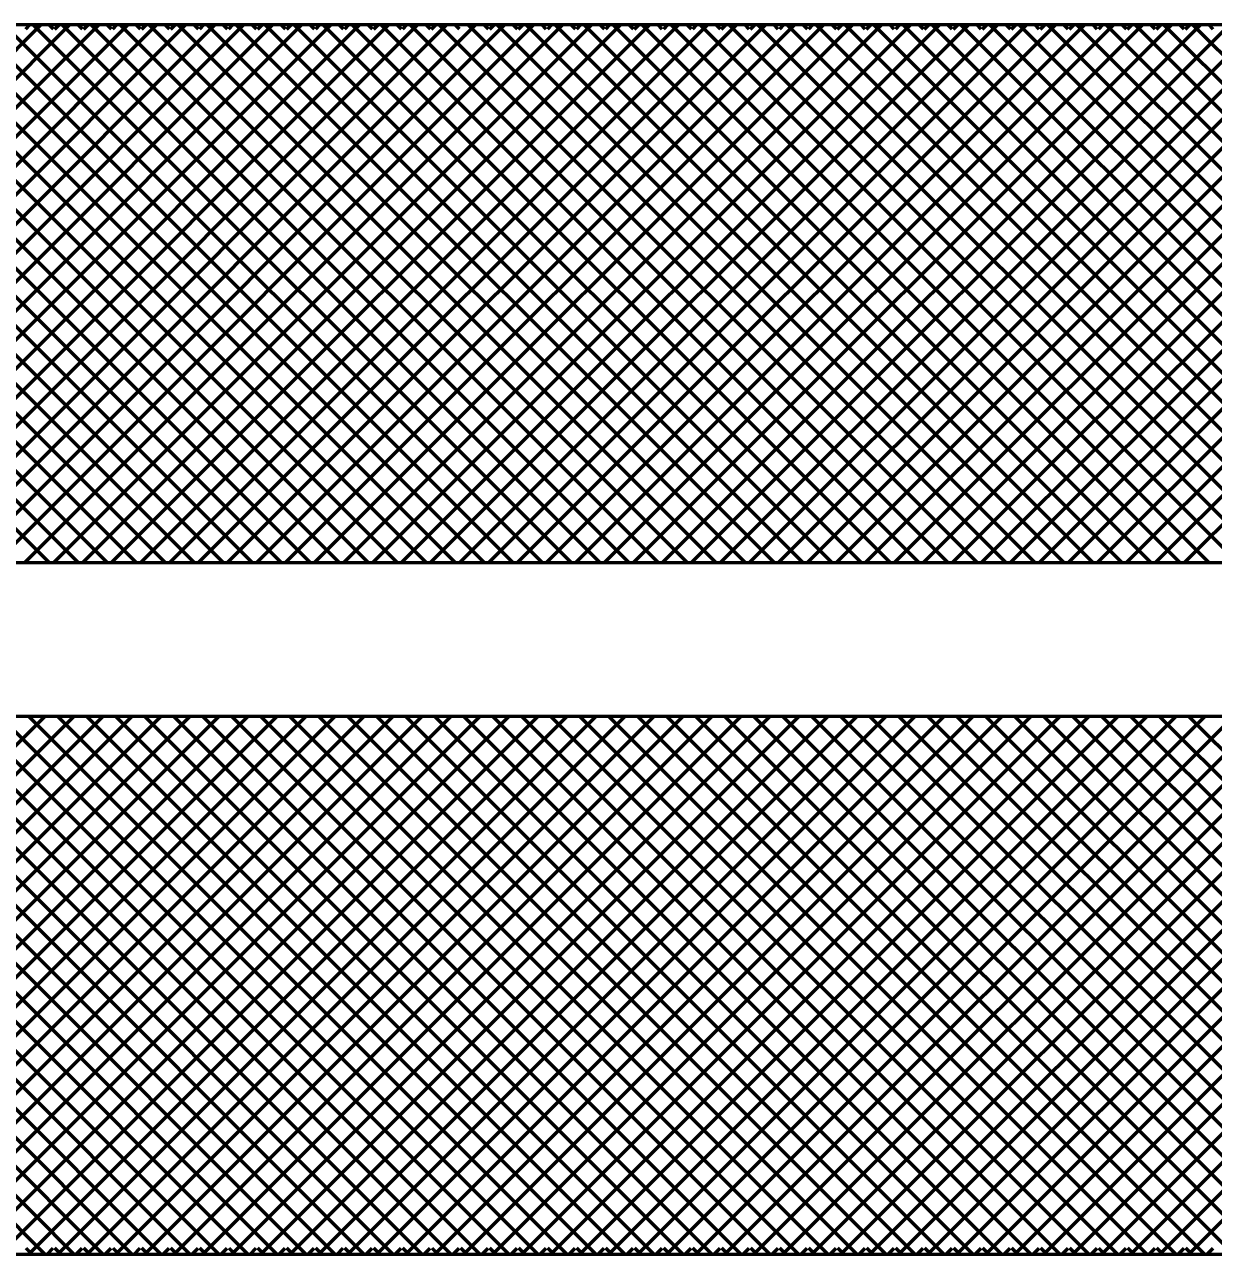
# Model space of a CAD drawing. Extents: x -32 to 824, y -6 to 538.
# Drawn here: x 218.45 to 225.41, y 427.91 to 435.11 of the extents above; entities that cross this region are included whole.
import ezdxf

# ---------------------------------------------------------------- set-up
doc = ezdxf.new("R2010")
doc.units = 0
doc.header["$LTSCALE"] = 1.1
doc.layers.add('1', color=7, linetype='Continuous', lineweight=53)

msp = doc.modelspace()

# ---------------------------------------------------------------- linework, layer by layer
at = {"layer": '1'}
for p, q in [((215.397, 431.963), (218.547, 435.113)), ((218.594, 431.963), (215.444, 435.113)), ((215.566, 431.963), (218.716, 435.113)), ((218.764, 431.963), (215.614, 435.113)), ((215.736, 431.963), (218.886, 435.113)), ((218.933, 431.963), (215.783, 435.113)), ((215.906, 431.963), (219.056, 435.113)), ((219.103, 431.963), (215.953, 435.113)), ((216.075, 431.963), (219.225, 435.113)), ((219.273, 431.963), (216.123, 435.113)), ((216.245, 431.963), (219.395, 435.113)), ((219.443, 431.963), (216.293, 435.113)), ((216.415, 431.963), (219.565, 435.113)), ((219.612, 431.963), (216.462, 435.113)), ((216.584, 431.963), (219.734, 435.113)), ((219.782, 431.963), (216.632, 435.113)), ((216.754, 431.963), (219.904, 435.113)), ((219.952, 431.963), (216.802, 435.113)), ((216.924, 431.963), (220.074, 435.113)), ((220.121, 431.963), (216.971, 435.113)), ((217.094, 431.963), (220.244, 435.113)), ((220.291, 431.963), (217.141, 435.113)), ((217.263, 431.963), (220.413, 435.113)), ((220.461, 431.963), (217.311, 435.113)), ((217.433, 431.963), (220.583, 435.113)), ((220.631, 431.963), (217.481, 435.113)), ((217.603, 431.963), (220.753, 435.113)), ((220.8, 431.963), (217.65, 435.113)), ((217.772, 431.963), (220.922, 435.113)), ((220.97, 431.963), (217.82, 435.113)), ((217.942, 431.963), (221.092, 435.113)), ((221.14, 431.963), (217.99, 435.113)), ((218.112, 431.963), (221.262, 435.113)), ((221.309, 431.963), (218.159, 435.113)), ((218.282, 431.963), (221.431, 435.113)), ((221.479, 431.963), (218.329, 435.113)), ((218.451, 431.963), (221.601, 435.113)), ((218.457, 435.087), (218.484, 435.113)), ((221.649, 431.963), (218.499, 435.113)), ((218.619, 435.087), (218.593, 435.113)), ((218.621, 431.963), (221.771, 435.113)), ((218.627, 435.087), (218.654, 435.113)), ((221.818, 431.963), (218.668, 435.113)), ((218.789, 435.087), (218.762, 435.113)), ((218.791, 431.963), (221.941, 435.113)), ((218.797, 435.087), (218.824, 435.113)), ((221.988, 431.963), (218.838, 435.113)), ((218.959, 435.087), (218.932, 435.113)), ((218.96, 431.963), (222.11, 435.113)), ((218.966, 435.087), (218.993, 435.113)), ((222.158, 431.963), (219.008, 435.113)), ((219.129, 435.087), (219.102, 435.113)), ((219.13, 431.963), (222.28, 435.113)), ((219.136, 435.087), (219.163, 435.113)), ((222.328, 431.963), (219.178, 435.113)), ((219.298, 435.087), (219.272, 435.113)), ((219.3, 431.963), (222.45, 435.113)), ((219.306, 435.087), (219.333, 435.113)), ((222.497, 431.963), (219.347, 435.113)), ((219.468, 435.087), (219.441, 435.113)), ((219.469, 431.963), (222.619, 435.113)), ((219.476, 435.087), (219.502, 435.113)), ((222.667, 431.963), (219.517, 435.113)), ((219.638, 435.087), (219.611, 435.113)), ((219.639, 431.963), (222.789, 435.113)), ((219.645, 435.087), (219.672, 435.113)), ((222.837, 431.963), (219.687, 435.113)), ((219.807, 435.087), (219.781, 435.113)), ((219.809, 431.963), (222.959, 435.113)), ((219.815, 435.087), (219.842, 435.113)), ((223.006, 431.963), (219.856, 435.113)), ((219.977, 435.087), (219.95, 435.113)), ((219.978, 431.963), (223.129, 435.113)), ((219.985, 435.087), (220.012, 435.113)), ((223.176, 431.963), (220.026, 435.113)), ((220.147, 435.087), (220.12, 435.113)), ((220.148, 431.963), (223.298, 435.113)), ((220.155, 435.087), (220.181, 435.113)), ((223.346, 431.963), (220.196, 435.113)), ((220.317, 435.087), (220.29, 435.113)), ((220.318, 431.963), (223.468, 435.113)), ((220.324, 435.087), (220.351, 435.113)), ((223.516, 431.963), (220.365, 435.113)), ((220.486, 435.087), (220.459, 435.113)), ((220.488, 431.963), (223.638, 435.113)), ((220.494, 435.087), (220.521, 435.113)), ((223.685, 431.963), (220.535, 435.113)), ((220.656, 435.087), (220.629, 435.113)), ((220.657, 431.963), (223.807, 435.113)), ((220.664, 435.087), (220.69, 435.113)), ((223.855, 431.963), (220.705, 435.113)), ((220.826, 435.087), (220.799, 435.113)), ((220.827, 431.963), (223.977, 435.113)), ((220.833, 435.087), (220.86, 435.113)), ((224.025, 431.963), (220.875, 435.113)), ((220.995, 435.087), (220.969, 435.113)), ((220.997, 431.963), (224.147, 435.113)), ((224.194, 431.963), (221.044, 435.113)), ((221.165, 435.087), (221.138, 435.113)), ((221.167, 431.963), (224.317, 435.113)), ((221.173, 435.087), (221.2, 435.113)), ((224.364, 431.963), (221.214, 435.113)), ((221.335, 435.087), (221.308, 435.113)), ((221.336, 431.963), (224.486, 435.113)), ((221.342, 435.087), (221.369, 435.113)), ((224.534, 431.963), (221.384, 435.113)), ((221.504, 435.087), (221.478, 435.113)), ((221.506, 431.963), (224.656, 435.113)), ((221.512, 435.087), (221.539, 435.113)), ((224.703, 431.963), (221.553, 435.113)), ((221.674, 435.087), (221.647, 435.113)), ((221.676, 431.963), (224.826, 435.113)), ((221.682, 435.087), (221.709, 435.113)), ((224.873, 431.963), (221.723, 435.113)), ((221.844, 435.087), (221.817, 435.113)), ((221.845, 431.963), (224.995, 435.113)), ((221.852, 435.087), (221.878, 435.113)), ((225.043, 431.963), (221.893, 435.113)), ((222.014, 435.087), (221.987, 435.113)), ((222.015, 431.963), (225.165, 435.113)), ((222.021, 435.087), (222.048, 435.113)), ((225.213, 431.963), (222.063, 435.113)), ((222.183, 435.087), (222.156, 435.113)), ((222.185, 431.963), (225.335, 435.113)), ((222.191, 435.087), (222.218, 435.113)), ((225.382, 431.963), (222.232, 435.113)), ((222.353, 435.087), (222.326, 435.113)), ((222.354, 431.963), (225.504, 435.113)), ((222.361, 435.087), (222.387, 435.113)), ((225.552, 431.963), (222.402, 435.113)), ((222.523, 435.087), (222.496, 435.113)), ((222.524, 431.963), (225.674, 435.113)), ((222.53, 435.087), (222.557, 435.113)), ((225.722, 431.963), (222.572, 435.113)), ((222.692, 435.087), (222.666, 435.113)), ((222.694, 431.963), (225.844, 435.113)), ((222.7, 435.087), (222.727, 435.113)), ((225.891, 431.963), (222.741, 435.113)), ((222.862, 435.087), (222.835, 435.113)), ((222.864, 431.963), (226.014, 435.113)), ((222.87, 435.087), (222.897, 435.113)), ((226.061, 431.963), (222.911, 435.113)), ((223.032, 435.087), (223.005, 435.113)), ((223.033, 431.963), (226.183, 435.113)), ((223.04, 435.087), (223.066, 435.113)), ((226.231, 431.963), (223.081, 435.113)), ((223.202, 435.087), (223.175, 435.113)), ((223.203, 431.963), (226.353, 435.113)), ((223.209, 435.087), (223.236, 435.113)), ((226.401, 431.963), (223.251, 435.113)), ((223.371, 435.087), (223.344, 435.113)), ((223.373, 431.963), (226.523, 435.113)), ((223.379, 435.087), (223.406, 435.113)), ((226.57, 431.963), (223.42, 435.113)), ((223.541, 435.087), (223.514, 435.113)), ((223.542, 431.963), (226.692, 435.113)), ((223.549, 435.087), (223.575, 435.113)), ((226.74, 431.963), (223.59, 435.113)), ((223.711, 435.087), (223.684, 435.113)), ((223.712, 431.963), (226.862, 435.113)), ((223.718, 435.087), (223.745, 435.113)), ((226.91, 431.963), (223.76, 435.113)), ((223.88, 435.087), (223.853, 435.113)), ((223.882, 431.963), (227.032, 435.113)), ((223.888, 435.087), (223.915, 435.113)), ((227.079, 431.963), (223.929, 435.113)), ((224.05, 435.087), (224.023, 435.113)), ((224.052, 431.963), (227.202, 435.113)), ((224.058, 435.087), (224.085, 435.113)), ((227.249, 431.963), (224.099, 435.113)), ((224.22, 435.087), (224.193, 435.113)), ((224.221, 431.963), (227.371, 435.113)), ((224.227, 435.087), (224.254, 435.113)), ((227.419, 431.963), (224.269, 435.113)), ((224.389, 435.087), (224.363, 435.113)), ((224.391, 431.963), (227.541, 435.113)), ((224.397, 435.087), (224.424, 435.113)), ((227.588, 431.963), (224.438, 435.113)), ((224.559, 435.087), (224.532, 435.113)), ((224.561, 431.963), (227.711, 435.113)), ((224.567, 435.087), (224.594, 435.113)), ((227.758, 431.963), (224.608, 435.113)), ((224.729, 435.087), (224.702, 435.113)), ((224.73, 431.963), (227.88, 435.113)), ((224.737, 435.087), (224.763, 435.113)), ((227.928, 431.963), (224.778, 435.113)), ((224.899, 435.087), (224.872, 435.113)), ((224.9, 431.963), (228.05, 435.113)), ((224.906, 435.087), (224.933, 435.113)), ((228.098, 431.963), (224.948, 435.113)), ((225.068, 435.087), (225.041, 435.113)), ((225.07, 431.963), (228.22, 435.113)), ((225.076, 435.087), (225.103, 435.113)), ((228.267, 431.963), (225.117, 435.113)), ((225.238, 435.087), (225.211, 435.113)), ((225.239, 431.963), (228.389, 435.113)), ((225.246, 435.087), (225.272, 435.113)), ((228.437, 431.963), (225.287, 435.113)), ((225.408, 435.087), (225.381, 435.113)), ((215.419, 427.913), (218.569, 431.063)), ((218.571, 427.913), (215.421, 431.063)), ((215.589, 427.913), (218.739, 431.063)), ((218.741, 427.913), (215.591, 431.063)), ((215.759, 427.913), (218.909, 431.063)), ((218.911, 427.913), (215.761, 431.063)), ((215.929, 427.913), (219.079, 431.063)), ((219.08, 427.913), (215.93, 431.063)), ((216.098, 427.913), (219.248, 431.063)), ((219.25, 427.913), (216.1, 431.063)), ((216.268, 427.913), (219.418, 431.063)), ((219.42, 427.913), (216.27, 431.063)), ((216.438, 427.913), (219.588, 431.063)), ((219.589, 427.913), (216.439, 431.063)), ((216.607, 427.913), (219.757, 431.063)), ((219.759, 427.913), (216.609, 431.063)), ((216.777, 427.913), (219.927, 431.063)), ((219.929, 427.913), (216.779, 431.063)), ((216.947, 427.913), (220.097, 431.063)), ((220.099, 427.913), (216.949, 431.063)), ((217.117, 427.913), (220.267, 431.063)), ((220.268, 427.913), (217.118, 431.063)), ((217.286, 427.913), (220.436, 431.063)), ((220.438, 427.913), (217.288, 431.063)), ((217.456, 427.913), (220.606, 431.063)), ((220.608, 427.913), (217.458, 431.063)), ((217.626, 427.913), (220.776, 431.063)), ((220.777, 427.913), (217.627, 431.063)), ((217.795, 427.913), (220.945, 431.063)), ((220.947, 427.913), (217.797, 431.063)), ((217.965, 427.913), (221.115, 431.063)), ((221.117, 427.913), (217.967, 431.063)), ((218.135, 427.913), (221.285, 431.063)), ((221.286, 427.913), (218.136, 431.063)), ((218.304, 427.913), (221.454, 431.063)), ((221.456, 427.913), (218.306, 431.063)), ((218.474, 427.913), (221.624, 431.063)), ((221.626, 427.913), (218.476, 431.063)), ((218.644, 427.913), (221.794, 431.063)), ((221.796, 427.913), (218.645, 431.063)), ((218.814, 427.913), (221.964, 431.063)), ((221.965, 427.913), (218.815, 431.063)), ((218.983, 427.913), (222.133, 431.063)), ((222.135, 427.913), (218.985, 431.063)), ((219.153, 427.913), (222.303, 431.063)), ((222.305, 427.913), (219.155, 431.063)), ((219.323, 427.913), (222.473, 431.063)), ((222.474, 427.913), (219.324, 431.063)), ((219.492, 427.913), (222.642, 431.063)), ((222.644, 427.913), (219.494, 431.063)), ((219.662, 427.913), (222.812, 431.063)), ((222.814, 427.913), (219.664, 431.063)), ((219.832, 427.913), (222.982, 431.063)), ((222.983, 427.913), (219.833, 431.063)), ((220.002, 427.913), (223.151, 431.063)), ((223.153, 427.913), (220.003, 431.063)), ((220.171, 427.913), (223.321, 431.063)), ((223.323, 427.913), (220.173, 431.063)), ((220.341, 427.913), (223.491, 431.063)), ((223.493, 427.913), (220.343, 431.063)), ((220.511, 427.913), (223.661, 431.063)), ((223.662, 427.913), (220.512, 431.063)), ((220.68, 427.913), (223.83, 431.063)), ((223.832, 427.913), (220.682, 431.063)), ((220.85, 427.913), (224, 431.063)), ((224.002, 427.913), (220.852, 431.063)), ((221.02, 427.913), (224.17, 431.063)), ((224.171, 427.913), (221.021, 431.063)), ((221.189, 427.913), (224.339, 431.063)), ((224.341, 427.913), (221.191, 431.063)), ((221.359, 427.913), (224.509, 431.063)), ((224.511, 427.913), (221.361, 431.063)), ((221.529, 427.913), (224.679, 431.063)), ((224.681, 427.913), (221.531, 431.063)), ((221.699, 427.913), (224.849, 431.063)), ((224.85, 427.913), (221.7, 431.063)), ((221.868, 427.913), (225.018, 431.063)), ((225.02, 427.913), (221.87, 431.063)), ((222.038, 427.913), (225.188, 431.063)), ((225.19, 427.913), (222.04, 431.063)), ((222.208, 427.913), (225.358, 431.063)), ((225.359, 427.913), (222.209, 431.063)), ((222.377, 427.913), (225.527, 431.063)), ((225.529, 427.913), (222.379, 431.063)), ((222.547, 427.913), (225.697, 431.063)), ((225.699, 427.913), (222.549, 431.063)), ((222.717, 427.913), (225.867, 431.063)), ((225.868, 427.913), (222.718, 431.063)), ((222.887, 427.913), (226.037, 431.063)), ((226.038, 427.913), (222.888, 431.063)), ((223.056, 427.913), (226.206, 431.063)), ((226.208, 427.913), (223.058, 431.063)), ((223.226, 427.913), (226.376, 431.063)), ((226.378, 427.913), (223.228, 431.063)), ((223.396, 427.913), (226.546, 431.063)), ((226.547, 427.913), (223.397, 431.063)), ((223.565, 427.913), (226.715, 431.063)), ((226.717, 427.913), (223.567, 431.063)), ((223.735, 427.913), (226.885, 431.063)), ((226.887, 427.913), (223.737, 431.063)), ((223.905, 427.913), (227.055, 431.063)), ((227.056, 427.913), (223.906, 431.063)), ((224.074, 427.913), (227.224, 431.063)), ((227.226, 427.913), (224.076, 431.063)), ((224.244, 427.913), (227.394, 431.063)), ((227.396, 427.913), (224.246, 431.063)), ((224.414, 427.913), (227.564, 431.063)), ((227.566, 427.913), (224.416, 431.063)), ((224.584, 427.913), (227.734, 431.063)), ((227.735, 427.913), (224.585, 431.063)), ((224.753, 427.913), (227.903, 431.063)), ((227.905, 427.913), (224.755, 431.063)), ((224.923, 427.913), (228.073, 431.063)), ((228.075, 427.913), (224.925, 431.063)), ((225.093, 427.913), (228.243, 431.063)), ((228.244, 427.913), (225.094, 431.063)), ((225.262, 427.913), (228.412, 431.063)), ((228.414, 427.913), (225.264, 431.063)), ((218.495, 427.913), (218.459, 427.95)), ((218.582, 427.913), (218.618, 427.95)), ((218.665, 427.913), (218.628, 427.95)), ((218.751, 427.913), (218.788, 427.95)), ((218.835, 427.913), (218.798, 427.95)), ((218.921, 427.913), (218.958, 427.95)), ((219.004, 427.913), (218.968, 427.95)), ((219.091, 427.913), (219.127, 427.95)), ((219.174, 427.913), (219.137, 427.95)), ((219.26, 427.913), (219.297, 427.95)), ((219.344, 427.913), (219.307, 427.95)), ((219.43, 427.913), (219.467, 427.95)), ((219.514, 427.913), (219.477, 427.95)), ((219.6, 427.913), (219.637, 427.95)), ((219.683, 427.913), (219.647, 427.95)), ((219.77, 427.913), (219.806, 427.95)), ((219.853, 427.913), (219.816, 427.95)), ((219.939, 427.913), (219.976, 427.95)), ((220.023, 427.913), (219.986, 427.95)), ((220.109, 427.913), (220.146, 427.95)), ((220.192, 427.913), (220.156, 427.95)), ((220.279, 427.913), (220.315, 427.95)), ((220.362, 427.913), (220.325, 427.95)), ((220.448, 427.913), (220.485, 427.95)), ((220.532, 427.913), (220.495, 427.95)), ((220.618, 427.913), (220.655, 427.95)), ((220.702, 427.913), (220.665, 427.95)), ((220.788, 427.913), (220.824, 427.95)), ((220.871, 427.913), (220.835, 427.95)), ((220.957, 427.913), (220.994, 427.95)), ((221.041, 427.913), (221.004, 427.95)), ((221.127, 427.913), (221.164, 427.95)), ((221.211, 427.913), (221.174, 427.95)), ((221.297, 427.913), (221.334, 427.95)), ((221.38, 427.913), (221.344, 427.95)), ((221.467, 427.913), (221.503, 427.95)), ((221.55, 427.913), (221.513, 427.95)), ((221.636, 427.913), (221.673, 427.95)), ((221.72, 427.913), (221.683, 427.95)), ((221.806, 427.913), (221.843, 427.95)), ((221.889, 427.913), (221.853, 427.95)), ((221.976, 427.913), (222.012, 427.95)), ((222.059, 427.913), (222.022, 427.95)), ((222.145, 427.913), (222.182, 427.95)), ((222.229, 427.913), (222.192, 427.95)), ((222.315, 427.913), (222.352, 427.95)), ((222.399, 427.913), (222.362, 427.95)), ((222.485, 427.913), (222.522, 427.95)), ((222.568, 427.913), (222.532, 427.95)), ((222.655, 427.913), (222.691, 427.95)), ((222.738, 427.913), (222.701, 427.95)), ((222.824, 427.913), (222.861, 427.95)), ((222.908, 427.913), (222.871, 427.95)), ((222.994, 427.913), (223.031, 427.95)), ((223.077, 427.913), (223.041, 427.95)), ((223.164, 427.913), (223.2, 427.95)), ((223.247, 427.913), (223.21, 427.95)), ((223.333, 427.913), (223.37, 427.95)), ((223.417, 427.913), (223.38, 427.95)), ((223.503, 427.913), (223.54, 427.95)), ((223.587, 427.913), (223.55, 427.95)), ((223.673, 427.913), (223.709, 427.95)), ((223.756, 427.913), (223.72, 427.95)), ((223.842, 427.913), (223.879, 427.95)), ((223.926, 427.913), (223.889, 427.95)), ((224.012, 427.913), (224.049, 427.95)), ((224.096, 427.913), (224.059, 427.95)), ((224.182, 427.913), (224.219, 427.95)), ((224.265, 427.913), (224.229, 427.95)), ((224.352, 427.913), (224.388, 427.95)), ((224.435, 427.913), (224.398, 427.95)), ((224.521, 427.913), (224.558, 427.95)), ((224.605, 427.913), (224.568, 427.95)), ((224.691, 427.913), (224.728, 427.95)), ((224.774, 427.913), (224.738, 427.95)), ((224.861, 427.913), (224.897, 427.95)), ((224.944, 427.913), (224.907, 427.95)), ((225.03, 427.913), (225.067, 427.95)), ((225.114, 427.913), (225.077, 427.95)), ((225.2, 427.913), (225.237, 427.95)), ((225.284, 427.913), (225.247, 427.95)), ((225.37, 427.913), (225.407, 427.95))]:
    msp.add_line(p, q, dxfattribs=at)
msp.add_lwpolyline([(195.242, 432.719), (207.215, 435.113), (216.815, 435.113), (231.815, 435.113), (231.815, 432.713), (231.815, 430.313), (231.815, 427.913), (207.215, 427.913), (201.215, 429.113), (195.215, 430.313)], dxfattribs=at)
msp.add_lwpolyline([(195.815, 431.063), (195.815, 431.963), (231.215, 431.963), (231.215, 431.063)], close=True, dxfattribs=at)

doc.saveas('drawing.dxf')
